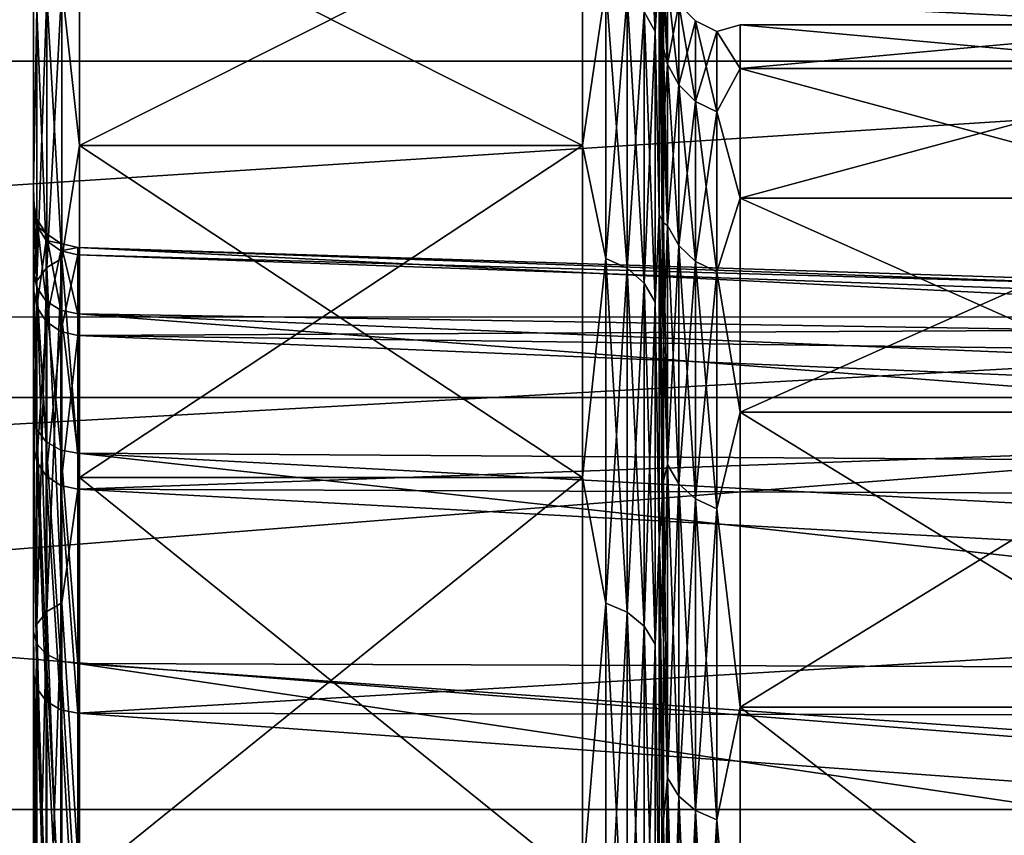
# Model space of a CAD drawing. Header units: metres. Extents: x 59 to 135, y -85 to 115.
# Tile 258 of 290: x 97.01 to 100.21, y 44.76 to 47.42. Entities that reach past the tile are written whole.
import ezdxf

# ---------------------------------------------------------------- set-up
doc = ezdxf.new("R2010")
doc.units = ezdxf.units.M
doc.layers.add('solid_20_404_502_XXX', color=7, linetype='CONTINUOUS')

msp = doc.modelspace()

# ---------------------------------------------------------------- linework, layer by layer
at = {"layer": 'solid_20_404_502_XXX'}
for points in [[(99.089287, 48.143616, -3.551863), (99.103401, 47.323841, -3.541225), (99.103401, 47.074772, -4.701509)], [(99.089287, 47.595066, -5.866377), (99.089287, 48.143616, -3.551863), (99.103401, 47.074772, -4.701509)], [(99.089287, 48.143616, -3.551863), (99.103401, 47.502399, -2.36802), (99.103401, 47.323841, -3.541225)], [(99.089287, 48.143616, 3.551863), (99.103401, 47.323841, 3.541225), (99.103401, 47.502399, 2.36802)], [(99.089287, 48.143616, 3.551863), (99.089287, 47.595066, 5.866377), (99.103401, 47.323841, 3.541225)], [(103.25, 48.117779, 6.022868), (103.25, 47.282539, 8.317675), (86.25, 48.117695, 6.023078)], [(103.25, 48.117779, -6.022868), (86.25, 48.117695, -6.023078), (86.25, 47.282669, -8.317341)], [(103.25, 47.282539, -8.317675), (103.25, 48.117779, -6.022868), (86.25, 47.282669, -8.317341)], [(103.25, 47.282539, 8.317675), (86.25, 47.282669, 8.317341), (86.25, 48.117695, 6.023078)], [(99.039986, 48.082657, -4.583735), (99.075989, 48.015823, -4.568481), (99.075989, 47.37846, -6.780816)], [(99.039986, 47.443165, -6.803458), (99.039986, 48.082657, -4.583735), (99.075989, 47.37846, -6.780816)], [(99.039986, 47.443165, 6.803458), (99.075989, 47.37846, 6.780816), (99.075989, 48.015823, 4.568481)], [(99.075989, 48.015823, 4.568481), (99.075989, 47.37846, 6.780816), (99.089287, 47.595066, 5.866377)], [(99.075989, 47.37846, -6.780816), (99.075989, 48.015823, -4.568481), (99.089287, 47.595066, -5.866377)], [(103.25, 47.918583, -11.5), (72.37986, 46.450497, -13.732411), (72.358109, 47.919746, -11.497985)], [(103.25, 47.918583, 11.5), (72.358109, 47.919556, 11.498317), (72.379868, 46.450268, 13.73272)], [(103.25, 47.918583, -11.5), (103.25, 46.448833, -13.734648), (72.37986, 46.450497, -13.732411)], [(103.25, 46.448833, 13.734648), (103.25, 47.918583, 11.5), (72.379868, 46.450268, 13.73272)], [(97.142601, 47.527607, 6.833005), (97.199997, 47.007072, 8.198852), (97.199997, 47.830383, 5.936827)], [(97.142601, 47.527607, -6.833005), (97.199997, 47.830383, -5.936827), (97.199997, 47.007072, -8.198852)], [(97.199997, 47.830383, -5.936827), (98.839325, 47.830383, -5.936827), (98.839325, 47.007072, -8.198852)], [(97.199997, 47.007072, -8.198852), (97.199997, 47.830383, -5.936827), (98.839325, 47.007072, -8.198852)], [(97.199997, 47.007072, 8.198852), (98.839325, 47.007072, 8.198852), (98.839325, 47.830383, 5.936827)], [(97.199997, 47.830383, 5.936827), (97.199997, 47.007072, 8.198852), (98.839325, 47.830383, 5.936827)], [(98.915527, 47.527157, -6.832848), (98.839325, 47.007072, -8.198852), (98.839325, 47.830383, -5.936827)], [(98.915527, 47.527157, 6.832848), (98.839325, 47.830383, 5.936827), (98.839325, 47.007072, 8.198852)], [(97.050003, 47.686184, 5.895466), (97.050003, 47.686184, -5.895466), (97.050003, 46.868267, -8.14188)], [(97.061371, 47.450882, -6.806158), (97.050003, 46.868267, -8.14188), (97.050003, 47.686184, -5.895466)], [(97.050003, 46.868267, 8.14188), (97.050003, 47.686184, 5.895466), (97.050003, 46.868267, -8.14188)], [(97.061371, 47.450882, 6.806158), (97.050003, 47.686184, 5.895466), (97.050003, 46.868267, 8.14188)], [(99.116707, 47.272129, -3.398196), (99.103401, 47.502399, -2.36802), (99.103401, 47.609795, -1.186174)], [(99.116707, 47.272129, -3.398196), (99.103401, 47.609795, -1.186174), (99.116707, 47.536324, -1.137861)], [(99.075989, 47.37846, 6.780816), (99.089287, 46.781525, 8.10156), (99.089287, 47.595066, 5.866377)], [(99.075989, 47.37846, -6.780816), (99.089287, 47.595066, -5.866377), (99.089287, 46.781525, -8.10156)], [(99.089287, 47.595066, -5.866377), (99.103401, 46.7561, -5.844637), (99.103401, 46.368988, -6.966439)], [(99.089287, 46.781525, -8.10156), (99.089287, 47.595066, -5.866377), (99.103401, 46.368988, -6.966439)], [(99.089287, 47.595066, -5.866377), (99.103401, 47.074772, -4.701509), (99.103401, 46.7561, -5.844637)], [(99.089287, 47.595066, 5.866377), (99.103401, 47.074772, 4.701509), (99.103401, 47.323841, 3.541225)], [(99.089287, 47.595066, 5.866377), (99.103401, 46.7561, 5.844637), (99.103401, 47.074772, 4.701509)], [(99.089287, 47.595066, 5.866377), (99.089287, 46.781525, 8.10156), (99.103401, 46.7561, 5.844637)], [(97.093895, 46.610435, 8.962313), (97.142601, 46.639767, 8.976439), (97.142601, 47.527607, 6.833005)], [(97.093895, 47.496876, 6.822252), (97.093895, 46.610435, 8.962313), (97.142601, 47.527607, 6.833005)], [(97.093895, 47.496876, -6.822252), (97.142601, 47.527607, -6.833005), (97.142601, 46.639767, -8.976439)], [(97.142601, 47.527607, 6.833005), (97.142601, 46.639767, 8.976439), (97.199997, 47.007072, 8.198852)], [(97.142601, 46.639767, -8.976439), (97.142601, 47.527607, -6.833005), (97.199997, 47.007072, -8.198852)], [(98.915527, 46.639336, -8.976232), (98.839325, 47.007072, -8.198852), (98.915527, 47.527157, -6.832848)], [(98.915527, 47.527157, 6.832848), (98.839325, 47.007072, 8.198852), (98.915527, 46.639336, 8.976232)], [(98.915527, 47.527157, 6.832848), (98.915527, 46.639336, 8.976232), (98.984734, 47.494366, 6.821374)], [(98.915527, 47.527157, -6.832848), (98.984734, 47.494366, -6.821374), (98.984734, 46.60804, -8.96116)], [(98.915527, 46.639336, -8.976232), (98.915527, 47.527157, -6.832848), (98.984734, 46.60804, -8.96116)], [(99.116707, 47.536324, 1.137861), (99.103401, 47.502399, 2.36802), (99.116707, 47.272129, 3.398196)], [(99.116707, 47.536324, 1.137861), (99.116707, 47.272129, 3.398196), (99.15271, 47.467888, 1.133875)], [(99.116707, 47.536324, -1.137861), (99.15271, 47.467888, -1.133875), (99.15271, 47.20462, -3.386292)], [(99.116707, 47.272129, -3.398196), (99.116707, 47.536324, -1.137861), (99.15271, 47.20462, -3.386292)], [(97.061371, 46.566528, 8.94117), (97.093895, 46.610435, 8.962313), (97.093895, 47.496876, 6.822252)], [(97.061371, 47.450882, 6.806158), (97.061371, 46.566528, 8.94117), (97.093895, 47.496876, 6.822252)], [(97.061371, 47.450882, -6.806158), (97.093895, 47.496876, -6.822252), (97.093895, 46.610435, -8.962313)], [(97.093895, 46.610435, -8.962313), (97.093895, 47.496876, -6.822252), (97.142601, 46.639767, -8.976439)], [(98.915527, 46.639336, 8.976232), (98.984734, 46.60804, 8.96116), (98.984734, 47.494366, 6.821374)], [(98.984734, 47.494366, 6.821374), (98.984734, 46.60804, 8.96116), (99.039986, 47.443165, 6.803458)], [(98.984734, 47.494366, -6.821374), (99.039986, 47.443165, -6.803458), (99.039986, 46.559166, -8.937623)], [(98.984734, 46.60804, -8.96116), (98.984734, 47.494366, -6.821374), (99.039986, 46.559166, -8.937623)], [(99.116707, 47.272129, -3.398196), (99.103401, 47.323841, -3.541225), (99.103401, 47.502399, -2.36802)], [(99.116707, 47.272129, 3.398196), (99.103401, 47.502399, 2.36802), (99.103401, 47.323841, 3.541225)], [(97.061371, 46.566528, -8.94117), (97.050003, 46.868267, -8.14188), (97.061371, 47.450882, -6.806158)], [(97.061371, 47.450882, 6.806158), (97.050003, 46.868267, 8.14188), (97.061371, 46.566528, 8.94117)], [(97.061371, 46.566528, -8.94117), (97.061371, 47.450882, -6.806158), (97.093895, 46.610435, -8.962313)], [(99.116707, 47.272129, 3.398196), (99.15271, 47.20462, 3.386292), (99.15271, 47.467888, 1.133875)], [(99.15271, 47.467888, 1.133875), (99.207962, 47.413734, 1.130721), (99.207962, 47.413734, -1.130721)], [(99.15271, 47.467888, 1.133875), (99.15271, 47.20462, 3.386292), (99.207962, 47.413734, 1.130721)], [(99.15271, 47.467888, -1.133875), (99.207962, 47.413734, -1.130721), (99.207962, 47.151196, -3.376873)], [(99.15271, 47.467888, -1.133875), (99.15271, 47.467888, 1.133875), (99.207962, 47.413734, -1.130721)], [(99.15271, 47.20462, -3.386292), (99.15271, 47.467888, -1.133875), (99.207962, 47.151196, -3.376873)], [(98.984734, 46.60804, 8.96116), (99.039986, 46.559166, 8.937623), (99.039986, 47.443165, 6.803458)], [(99.039986, 47.443165, 6.803458), (99.039986, 46.559166, 8.937623), (99.075989, 47.37846, 6.780816)], [(99.039986, 47.443165, -6.803458), (99.075989, 47.37846, -6.780816), (99.075989, 46.497402, -8.907879)], [(99.039986, 46.559166, -8.937623), (99.039986, 47.443165, -6.803458), (99.075989, 46.497402, -8.907879)], [(99.15271, 47.20462, 3.386292), (99.207962, 47.151196, 3.376873), (99.207962, 47.413734, 1.130721)], [(99.207962, 47.413734, 1.130721), (99.277161, 47.379055, 1.128701), (99.277161, 47.379055, -1.128701)], [(99.207962, 47.413734, 1.130721), (99.207962, 47.151196, 3.376873), (99.277161, 47.379055, 1.128701)], [(99.207962, 47.413734, -1.130721), (99.277161, 47.379055, -1.128701), (99.277161, 47.116985, -3.370841)], [(99.207962, 47.413734, -1.130721), (99.207962, 47.413734, 1.130721), (99.277161, 47.379055, -1.128701)], [(99.207962, 47.151196, -3.376873), (99.207962, 47.413734, -1.130721), (99.277161, 47.116985, -3.370841)], [(99.277161, 47.379055, 1.128701), (99.353363, 47.258553, 2.338412), (99.353363, 47.400002)], [(99.277161, 47.379055, -1.128701), (99.353363, 47.400002), (99.353363, 47.258553, -2.338412)], [(99.277161, 47.379055, -1.128701), (99.277161, 47.379055, 1.128701), (99.353363, 47.400002)], [(100.916634, 47.400002, 0), (99.353363, 47.400002), (99.353363, 47.258553, 2.338412)], [(100.916634, 47.258553, 2.338412), (100.916634, 47.400002, 0), (99.353363, 47.258553, 2.338412)], [(100.916634, 47.258553, -2.338412), (99.353363, 47.258553, -2.338412), (99.353363, 47.400002)], [(100.916634, 47.400002, 0), (100.916634, 47.258553, -2.338412), (99.353363, 47.400002)], [(99.039986, 46.559166, 8.937623), (99.075989, 46.497402, 8.907879), (99.075989, 47.37846, 6.780816)], [(99.075989, 47.37846, 6.780816), (99.075989, 46.497402, 8.907879), (99.089287, 46.781525, 8.10156)], [(99.075989, 46.497402, -8.907879), (99.075989, 47.37846, -6.780816), (99.089287, 46.781525, -8.10156)], [(99.207962, 47.151196, 3.376873), (99.277161, 47.116985, 3.370841), (99.277161, 47.379055, 1.128701)], [(99.277161, 47.379055, 1.128701), (99.277161, 47.116985, 3.370841), (99.353363, 47.258553, 2.338412)], [(99.277161, 47.116985, -3.370841), (99.277161, 47.379055, -1.128701), (99.353363, 47.258553, -2.338412)], [(99.116707, 46.747311, -5.612577), (99.103401, 47.074772, -4.701509), (99.103401, 47.323841, -3.541225)], [(99.116707, 46.747311, -5.612577), (99.103401, 47.323841, -3.541225), (99.116707, 47.272129, -3.398196)], [(99.116707, 47.272129, 3.398196), (99.103401, 47.323841, 3.541225), (99.103401, 47.074772, 4.701509)], [(103.25, 47.282539, 8.317675), (86.25, 46.186546, 10.499971), (86.25, 47.282669, 8.317341)], [(103.25, 47.282539, -8.317675), (86.25, 47.282669, -8.317341), (86.25, 46.186546, -10.499971)], [(103.25, 47.282539, 8.317675), (103.25, 46.186535, 10.5), (86.25, 46.186546, 10.499971)], [(103.25, 46.186535, -10.5), (103.25, 47.282539, -8.317675), (86.25, 46.186546, -10.499971)], [(99.116707, 47.272129, 3.398196), (99.103401, 47.074772, 4.701509), (99.116707, 46.747311, 5.612577)], [(99.116707, 47.272129, 3.398196), (99.116707, 46.747311, 5.612577), (99.15271, 47.20462, 3.386292)], [(99.116707, 47.272129, -3.398196), (99.15271, 47.20462, -3.386292), (99.15271, 46.681641, -5.592916)], [(99.116707, 46.747311, -5.612577), (99.116707, 47.272129, -3.398196), (99.15271, 46.681641, -5.592916)], [(99.277161, 47.116985, 3.370841), (99.353363, 46.836269, 4.642724), (99.353363, 47.258553, 2.338412)], [(99.277161, 47.116985, -3.370841), (99.353363, 47.258553, -2.338412), (99.353363, 46.836269, -4.642724)], [(100.916634, 47.258553, 2.338412), (99.353363, 47.258553, 2.338412), (99.353363, 46.836269, 4.642724)], [(100.916634, 46.836269, 4.642724), (100.916634, 47.258553, 2.338412), (99.353363, 46.836269, 4.642724)], [(100.916634, 46.836269, -4.642724), (99.353363, 46.836269, -4.642724), (99.353363, 47.258553, -2.338412)], [(100.916634, 47.258553, -2.338412), (100.916634, 46.836269, -4.642724), (99.353363, 47.258553, -2.338412)], [(99.116707, 46.747311, 5.612577), (99.15271, 46.681641, 5.592916), (99.15271, 47.20462, 3.386292)], [(99.15271, 47.20462, 3.386292), (99.15271, 46.681641, 5.592916), (99.207962, 47.151196, 3.376873)], [(99.15271, 47.20462, -3.386292), (99.207962, 47.151196, -3.376873), (99.207962, 46.629673, -5.577358)], [(99.15271, 46.681641, -5.592916), (99.15271, 47.20462, -3.386292), (99.207962, 46.629673, -5.577358)], [(99.15271, 46.681641, 5.592916), (99.207962, 46.629673, 5.577358), (99.207962, 47.151196, 3.376873)], [(99.207962, 47.151196, 3.376873), (99.207962, 46.629673, 5.577358), (99.277161, 47.116985, 3.370841)], [(99.207962, 47.151196, -3.376873), (99.277161, 47.116985, -3.370841), (99.277161, 46.596394, -5.567395)], [(99.207962, 46.629673, -5.577358), (99.207962, 47.151196, -3.376873), (99.277161, 46.596394, -5.567395)], [(99.207962, 46.629673, 5.577358), (99.277161, 46.596394, 5.567395), (99.277161, 47.116985, 3.370841)], [(99.277161, 47.116985, 3.370841), (99.277161, 46.596394, 5.567395), (99.353363, 46.836269, 4.642724)], [(99.277161, 46.596394, -5.567395), (99.277161, 47.116985, -3.370841), (99.353363, 46.836269, -4.642724)], [(99.116707, 46.747311, -5.612577), (99.103401, 46.7561, -5.844637), (99.103401, 47.074772, -4.701509)], [(99.116707, 46.747311, 5.612577), (99.103401, 47.074772, 4.701509), (99.103401, 46.7561, 5.844637)], [(97.142601, 46.639767, 8.976439), (97.199997, 45.926727, 10.35), (97.199997, 47.007072, 8.198852)], [(97.142601, 46.639767, -8.976439), (97.199997, 47.007072, -8.198852), (97.199997, 45.926727, -10.35)], [(97.199997, 47.007072, -8.198852), (98.839325, 47.007072, -8.198852), (98.839325, 45.926727, -10.35)], [(97.199997, 45.926727, -10.35), (97.199997, 47.007072, -8.198852), (98.839325, 45.926727, -10.35)], [(97.199997, 45.926727, 10.35), (98.839325, 45.926727, 10.35), (98.839325, 47.007072, 8.198852)], [(97.199997, 47.007072, 8.198852), (97.199997, 45.926727, 10.35), (98.839325, 47.007072, 8.198852)], [(98.915527, 46.639336, -8.976232), (98.839325, 45.926727, -10.35), (98.839325, 47.007072, -8.198852)], [(98.915527, 46.639336, 8.976232), (98.839325, 47.007072, 8.198852), (98.839325, 45.926727, 10.35)], [(97.050003, 46.803318, -1.250303), (97.050003, 46.868267, -8.14188), (97.050003, 45.795139, -10.277916)], [(97.061371, 46.566528, -8.94117), (97.050003, 45.795139, -10.277916), (97.050003, 46.868267, -8.14188)], [(97.050003, 46.823212, 0.902647), (97.050003, 46.868267, 8.14188), (97.050003, 46.868267, -8.14188)], [(97.050003, 46.803318, -1.250303), (97.050003, 46.823212, 0.902647), (97.050003, 46.868267, -8.14188)], [(97.050003, 46.12899, 5.144672), (97.050003, 45.795139, 10.277916), (97.050003, 46.868267, 8.14188)], [(97.061371, 46.566528, 8.94117), (97.050003, 46.868267, 8.14188), (97.050003, 45.795139, 10.277916)], [(97.050003, 46.597496, 3.043265), (97.050003, 46.12899, 5.144672), (97.050003, 46.868267, 8.14188)], [(97.050003, 46.823212, 0.902647), (97.050003, 46.597496, 3.043265), (97.050003, 46.868267, 8.14188)], [(97.060921, 46.545372, 3.01381), (97.050003, 46.597496, 3.043265), (97.050003, 46.823212, 0.902647)], [(97.060921, 46.767822, 0.884673), (97.050003, 46.823212, 0.902647), (97.050003, 46.803318, -1.250303)], [(97.060921, 46.767822, 0.884673), (97.060921, 46.545372, 3.01381), (97.050003, 46.823212, 0.902647)], [(99.277161, 46.596394, 5.567395), (99.353363, 46.139317, 6.879335), (99.353363, 46.836269, 4.642724)], [(99.277161, 46.596394, -5.567395), (99.353363, 46.836269, -4.642724), (99.353363, 46.139317, -6.879335)], [(100.916634, 46.836269, 4.642724), (99.353363, 46.836269, 4.642724), (99.353363, 46.139317, 6.879335)], [(100.916634, 46.139317, 6.879335), (100.916634, 46.836269, 4.642724), (99.353363, 46.139317, 6.879335)], [(100.916634, 46.139317, -6.879335), (99.353363, 46.139317, -6.879335), (99.353363, 46.836269, -4.642724)], [(100.916634, 46.836269, -4.642724), (100.916634, 46.139317, -6.879335), (99.353363, 46.836269, -4.642724)], [(97.050003, 46.538086, -3.386384), (97.050003, 46.803318, -1.250303), (97.050003, 45.795139, -10.277916)], [(97.060921, 46.746639, -1.255948), (97.050003, 46.803318, -1.250303), (97.050003, 46.538086, -3.386384)], [(97.060921, 46.746639, -1.255948), (97.060921, 46.767822, 0.884673), (97.050003, 46.803318, -1.250303)], [(99.075989, 46.497402, 8.907879), (99.089287, 45.713997, 10.227181), (99.089287, 46.781525, 8.10156)], [(99.075989, 46.497402, -8.907879), (99.089287, 46.781525, -8.10156), (99.089287, 45.713997, -10.227181)], [(99.089287, 46.781525, -8.10156), (99.103401, 45.914852, -8.062821), (99.103401, 45.395348, -9.129783)], [(99.089287, 45.713997, -10.227181), (99.089287, 46.781525, -8.10156), (99.103401, 45.395348, -9.129783)], [(99.089287, 46.781525, -8.10156), (99.103401, 46.368988, -6.966439), (99.103401, 45.914852, -8.062821)], [(99.089287, 46.781525, 8.10156), (99.103401, 46.368988, 6.966439), (99.103401, 46.7561, 5.844637)], [(99.089287, 46.781525, 8.10156), (99.103401, 45.914852, 8.062821), (99.103401, 46.368988, 6.966439)], [(99.089287, 46.781525, 8.10156), (99.089287, 45.713997, 10.227181), (99.103401, 45.914852, 8.062821)], [(97.060921, 46.48209, -3.380265), (97.060921, 46.746639, -1.255948), (97.050003, 46.538086, -3.386384)], [(97.09214, 46.500908, 2.987805), (97.060921, 46.545372, 3.01381), (97.060921, 46.767822, 0.884673)], [(97.09214, 46.720467, 0.868755), (97.060921, 46.767822, 0.884673), (97.060921, 46.746639, -1.255948)], [(97.09214, 46.500908, 2.987805), (97.060921, 46.767822, 0.884673), (97.09214, 46.720467, 0.868755)], [(97.09214, 46.698105, -1.26152), (97.060921, 46.746639, -1.255948), (97.060921, 46.48209, -3.380265)], [(97.09214, 46.720467, 0.868755), (97.060921, 46.746639, -1.255948), (97.09214, 46.698105, -1.26152)], [(99.116707, 45.968967, -7.751057), (99.103401, 46.368988, -6.966439), (99.103401, 46.7561, -5.844637)], [(99.116707, 45.968967, -7.751057), (99.103401, 46.7561, -5.844637), (99.116707, 46.747311, -5.612577)], [(99.116707, 46.747311, 5.612577), (99.103401, 46.7561, 5.844637), (99.103401, 46.368988, 6.966439)], [(99.116707, 46.747311, 5.612577), (99.103401, 46.368988, 6.966439), (99.116707, 45.968967, 7.751057)], [(99.116707, 46.747311, 5.612577), (99.116707, 45.968967, 7.751057), (99.15271, 46.681641, 5.592916)], [(99.116707, 46.747311, -5.612577), (99.15271, 46.681641, -5.592916), (99.15271, 45.906025, -7.723905)], [(99.116707, 45.968967, -7.751057), (99.116707, 46.747311, -5.612577), (99.15271, 45.906025, -7.723905)], [(97.09214, 46.720467, 0.868755), (97.139091, 46.688137, 0.856957), (97.139091, 46.470707, 2.96881)], [(97.09214, 46.720467, 0.868755), (97.09214, 46.698105, -1.26152), (97.139091, 46.688137, 0.856957)], [(97.09214, 46.500908, 2.987805), (97.09214, 46.720467, 0.868755), (97.139091, 46.470707, 2.96881)], [(97.09214, 46.698105, -1.26152), (97.060921, 46.48209, -3.380265), (97.09214, 46.434116, -3.375494)], [(97.09214, 46.698105, -1.26152), (97.139091, 46.664894, -1.265931), (97.139091, 46.688137, 0.856957)], [(97.09214, 46.698105, -1.26152), (97.09214, 46.434116, -3.375494), (97.139091, 46.664894, -1.265931)], [(97.139091, 46.688137, 0.856957), (97.194763, 46.675579, 0.850736), (97.194763, 46.45924, 2.959299)], [(97.139091, 46.470707, 2.96881), (97.139091, 46.688137, 0.856957), (97.194763, 46.45924, 2.959299)], [(97.139091, 46.688137, 0.856957), (97.139091, 46.664894, -1.265931), (97.194763, 46.675579, 0.850736)], [(99.116707, 45.968967, 7.751057), (99.15271, 45.906025, 7.723905), (99.15271, 46.681641, 5.592916)], [(99.15271, 46.681641, 5.592916), (99.15271, 45.906025, 7.723905), (99.207962, 46.629673, 5.577358)], [(99.15271, 46.681641, -5.592916), (99.207962, 46.629673, -5.577358), (99.207962, 45.856213, -7.702418)], [(99.15271, 45.906025, -7.723905), (99.15271, 46.681641, -5.592916), (99.207962, 45.856213, -7.702418)], [(97.09214, 46.434116, -3.375494), (97.139091, 46.401276, -3.372517), (97.139091, 46.664894, -1.265931)], [(97.139091, 46.664894, -1.265931), (97.194763, 46.65184, -1.268762), (97.194763, 46.675579, 0.850736)], [(97.139091, 46.664894, -1.265931), (97.139091, 46.401276, -3.372517), (97.194763, 46.65184, -1.268762)], [(97.139091, 46.401276, -3.372517), (97.194763, 46.388336, -3.371951), (97.194763, 46.65184, -1.268762)], [(97.194763, 46.675579, 0.850736), (103.603325, 46.469978, -0.208342), (103.603325, 46.447788, 0.92874)], [(97.194763, 46.65184, -1.268762), (103.603325, 46.469978, -0.208342), (97.194763, 46.675579, 0.850736)], [(97.194763, 46.675579, 0.850736), (103.603325, 46.447788, 0.92874), (103.603325, 46.355663, 2.062301)], [(97.194763, 46.675579, 0.850736), (103.603325, 46.355663, 2.062301), (97.194763, 46.45924, 2.959299)], [(97.194763, 46.65184, -1.268762), (103.603325, 46.422146, -1.344634), (103.603325, 46.469978, -0.208342)], [(97.194763, 46.388336, -3.371951), (103.603325, 46.422146, -1.344634), (97.194763, 46.65184, -1.268762)], [(97.093895, 45.489956, 10.989668), (97.142601, 45.517525, 11.006989), (97.142601, 46.639767, 8.976439)], [(97.093895, 46.610435, 8.962313), (97.093895, 45.489956, 10.989668), (97.142601, 46.639767, 8.976439)], [(97.093895, 46.610435, -8.962313), (97.142601, 46.639767, -8.976439), (97.142601, 45.517525, -11.006989)], [(97.142601, 46.639767, 8.976439), (97.142601, 45.517525, 11.006989), (97.199997, 45.926727, 10.35)], [(97.142601, 45.517525, -11.006989), (97.142601, 46.639767, -8.976439), (97.199997, 45.926727, -10.35)], [(98.915527, 45.517117, -11.006735), (98.839325, 45.926727, -10.35), (98.915527, 46.639336, -8.976232)], [(98.915527, 46.639336, 8.976232), (98.839325, 45.926727, 10.35), (98.915527, 45.517117, 11.006735)], [(98.915527, 46.639336, 8.976232), (98.915527, 45.517117, 11.006735), (98.984734, 46.60804, 8.96116)], [(98.915527, 46.639336, -8.976232), (98.984734, 46.60804, -8.96116), (98.984734, 45.487705, -10.988253)], [(98.915527, 45.517117, -11.006735), (98.915527, 46.639336, -8.976232), (98.984734, 45.487705, -10.988253)], [(99.15271, 45.906025, 7.723905), (99.207962, 45.856213, 7.702418), (99.207962, 46.629673, 5.577358)], [(99.207962, 46.629673, 5.577358), (99.207962, 45.856213, 7.702418), (99.277161, 46.596394, 5.567395)], [(99.207962, 46.629673, -5.577358), (99.277161, 46.596394, -5.567395), (99.277161, 45.824318, -7.68866)], [(99.207962, 45.856213, -7.702418), (99.207962, 46.629673, -5.577358), (99.277161, 45.824318, -7.68866)], [(97.060921, 46.082169, 5.103822), (97.050003, 46.12899, 5.144672), (97.050003, 46.597496, 3.043265)], [(97.060921, 46.545372, 3.01381), (97.060921, 46.082169, 5.103822), (97.050003, 46.597496, 3.043265)], [(97.061371, 45.448692, 10.963741), (97.093895, 45.489956, 10.989668), (97.093895, 46.610435, 8.962313)], [(97.061371, 46.566528, 8.94117), (97.061371, 45.448692, 10.963741), (97.093895, 46.610435, 8.962313)], [(97.061371, 46.566528, -8.94117), (97.093895, 46.610435, -8.962313), (97.093895, 45.489956, -10.989668)], [(97.093895, 45.489956, -10.989668), (97.093895, 46.610435, -8.962313), (97.142601, 45.517525, -11.006989)], [(98.915527, 45.517117, 11.006735), (98.984734, 45.487705, 10.988253), (98.984734, 46.60804, 8.96116)], [(98.984734, 46.60804, 8.96116), (98.984734, 45.487705, 10.988253), (99.039986, 46.559166, 8.937623)], [(98.984734, 46.60804, -8.96116), (99.039986, 46.559166, -8.937623), (99.039986, 45.441772, -10.959392)], [(98.984734, 45.487705, -10.988253), (98.984734, 46.60804, -8.96116), (99.039986, 45.441772, -10.959392)], [(99.207962, 45.856213, 7.702418), (99.277161, 45.824318, 7.68866), (99.277161, 46.596394, 5.567395)], [(99.277161, 46.596394, 5.567395), (99.277161, 45.824318, 7.68866), (99.353363, 46.139317, 6.879335)], [(99.277161, 45.824318, -7.68866), (99.277161, 46.596394, -5.567395), (99.353363, 46.139317, -6.879335)], [(97.061371, 45.448692, -10.963741), (97.050003, 45.795139, -10.277916), (97.061371, 46.566528, -8.94117)], [(97.061371, 46.566528, 8.94117), (97.050003, 45.795139, 10.277916), (97.061371, 45.448692, 10.963741)], [(97.061371, 45.448692, -10.963741), (97.061371, 46.566528, -8.94117), (97.093895, 45.489956, -10.989668)], [(98.984734, 45.487705, 10.988253), (99.039986, 45.441772, 10.959392), (99.039986, 46.559166, 8.937623)], [(99.039986, 46.559166, 8.937623), (99.039986, 45.441772, 10.959392), (99.075989, 46.497402, 8.907879)], [(99.039986, 46.559166, -8.937623), (99.075989, 46.497402, -8.907879), (99.075989, 45.383728, -10.92292)], [(99.039986, 45.441772, -10.959392), (99.039986, 46.559166, -8.937623), (99.075989, 45.383728, -10.92292)], [(97.050003, 46.030834, -5.478775), (97.050003, 46.538086, -3.386384), (97.050003, 45.795139, -10.277916)], [(97.060921, 46.48209, -3.380265), (97.050003, 46.538086, -3.386384), (97.050003, 46.030834, -5.478775)], [(97.09214, 46.042271, 5.068244), (97.060921, 46.082169, 5.103822), (97.060921, 46.545372, 3.01381)], [(97.09214, 46.042271, 5.068244), (97.060921, 46.545372, 3.01381), (97.09214, 46.500908, 2.987805)], [(97.09214, 46.500908, 2.987805), (97.139091, 46.470707, 2.96881), (97.139091, 46.015404, 5.042429)], [(97.09214, 46.042271, 5.068244), (97.09214, 46.500908, 2.987805), (97.139091, 46.015404, 5.042429)], [(99.039986, 45.441772, 10.959392), (99.075989, 45.383728, 10.92292), (99.075989, 46.497402, 8.907879)], [(99.075989, 46.497402, 8.907879), (99.075989, 45.383728, 10.92292), (99.089287, 45.713997, 10.227181)], [(99.075989, 45.383728, -10.92292), (99.075989, 46.497402, -8.907879), (99.089287, 45.713997, -10.227181)], [(97.060921, 45.977612, -5.460701), (97.060921, 46.48209, -3.380265), (97.050003, 46.030834, -5.478775)], [(97.09214, 46.434116, -3.375494), (97.060921, 46.48209, -3.380265), (97.060921, 45.977612, -5.460701)], [(97.139091, 46.470707, 2.96881), (97.194763, 46.45924, 2.959299), (97.194763, 46.005608, 5.029819)], [(97.139091, 46.015404, 5.042429), (97.139091, 46.470707, 2.96881), (97.194763, 46.005608, 5.029819)], [(97.194763, 46.45924, 2.959299), (103.603325, 46.355663, 2.062301), (103.603325, 46.193951, 3.188044)], [(97.194763, 46.45924, 2.959299), (103.603325, 46.193951, 3.188044), (103.603325, 45.963264, 4.301701)], [(97.194763, 46.45924, 2.959299), (103.603325, 45.963264, 4.301701), (97.194763, 46.005608, 5.029819)], [(103.25, 46.448833, -13.734648), (72.405296, 44.732399, -15.780583), (72.37986, 46.450497, -13.732411)], [(103.25, 46.448833, 13.734648), (72.379868, 46.450268, 13.73272), (72.405296, 44.732136, 15.780864)], [(103.25, 46.448833, -13.734648), (103.25, 44.729595, -15.783558), (72.405296, 44.732399, -15.780583)], [(103.25, 44.729595, 15.783558), (103.25, 46.448833, 13.734648), (72.405296, 44.732136, 15.780864)], [(97.09214, 46.434116, -3.375494), (97.060921, 45.977612, -5.460701), (97.09214, 45.931908, -5.445848)], [(97.09214, 46.434116, -3.375494), (97.09214, 45.931908, -5.445848), (97.139091, 46.401276, -3.372517)], [(97.194763, 46.388336, -3.371951), (103.603325, 46.304474, -2.475828), (103.603325, 46.422146, -1.344634)], [(97.09214, 45.931908, -5.445848), (97.139091, 45.900681, -5.43567), (97.139091, 46.401276, -3.372517)], [(97.139091, 46.401276, -3.372517), (97.139091, 45.900681, -5.43567), (97.194763, 46.388336, -3.371951)], [(97.139091, 45.900681, -5.43567), (97.194763, 45.888447, -5.431793), (97.194763, 46.388336, -3.371951)], [(97.194763, 46.388336, -3.371951), (103.603325, 46.117409, -3.597637), (103.603325, 46.304474, -2.475828)], [(97.194763, 45.888447, -5.431793), (103.603325, 46.117409, -3.597637), (97.194763, 46.388336, -3.371951)], [(99.116707, 45.968967, -7.751057), (99.103401, 45.914852, -8.062821), (99.103401, 46.368988, -6.966439)], [(99.116707, 45.968967, 7.751057), (99.103401, 46.368988, 6.966439), (99.103401, 45.914852, 8.062821)], [(103.25, 44.844585, 12.540331), (86.25, 44.844551, 12.540382), (86.25, 46.186546, 10.499971)], [(103.25, 46.186535, 10.5), (103.25, 44.844585, 12.540331), (86.25, 46.186546, 10.499971)], [(103.25, 46.186535, -10.5), (86.25, 46.186546, -10.499971), (86.25, 44.844551, -12.540382)], [(103.25, 44.844585, -12.540331), (103.25, 46.186535, -10.5), (86.25, 44.844551, -12.540382)], [(99.277161, 45.824318, 7.68866), (99.353363, 45.177845, 9.01563), (99.353363, 46.139317, 6.879335)], [(99.277161, 45.824318, -7.68866), (99.353363, 46.139317, -6.879335), (99.353363, 45.177845, -9.01563)], [(100.916634, 46.139317, 6.879335), (99.353363, 46.139317, 6.879335), (99.353363, 45.177845, 9.01563)], [(100.916634, 45.177845, 9.01563), (100.916634, 46.139317, 6.879335), (99.353363, 45.177845, 9.01563)], [(100.916634, 45.177845, -9.01563), (99.353363, 45.177845, -9.01563), (99.353363, 46.139317, -6.879335)], [(100.916634, 46.139317, -6.879335), (100.916634, 45.177845, -9.01563), (99.353363, 46.139317, -6.879335)], [(97.050003, 46.12899, 5.144672), (97.050003, 45.424026, 7.178564), (97.050003, 45.795139, 10.277916)], [(97.060921, 45.384232, 7.127578), (97.050003, 45.424026, 7.178564), (97.050003, 46.12899, 5.144672)], [(97.060921, 46.082169, 5.103822), (97.060921, 45.384232, 7.127578), (97.050003, 46.12899, 5.144672)], [(97.194763, 45.888447, -5.431793), (103.603325, 45.86166, -4.705807), (103.603325, 46.117409, -3.597637)], [(97.09214, 45.350475, 7.083187), (97.060921, 45.384232, 7.127578), (97.060921, 46.082169, 5.103822)], [(97.09214, 45.350475, 7.083187), (97.060921, 46.082169, 5.103822), (97.09214, 46.042271, 5.068244)], [(97.09214, 46.042271, 5.068244), (97.139091, 46.015404, 5.042429), (97.139091, 45.328091, 7.05111)], [(97.09214, 45.350475, 7.083187), (97.09214, 46.042271, 5.068244), (97.139091, 45.328091, 7.05111)], [(97.050003, 45.288406, -7.499293), (97.050003, 46.030834, -5.478775), (97.050003, 45.795139, -10.277916)], [(97.060921, 45.239758, -7.470247), (97.050003, 46.030834, -5.478775), (97.050003, 45.288406, -7.499293)], [(97.060921, 45.239758, -7.470247), (97.060921, 45.977612, -5.460701), (97.050003, 46.030834, -5.478775)], [(97.139091, 46.015404, 5.042429), (97.194763, 46.005608, 5.029819), (97.194763, 45.320511, 7.035682)], [(97.139091, 45.328091, 7.05111), (97.139091, 46.015404, 5.042429), (97.194763, 45.320511, 7.035682)], [(97.194763, 46.005608, 5.029819), (103.603325, 45.963264, 4.301701), (103.603325, 45.664478, 5.39905)], [(97.194763, 46.005608, 5.029819), (103.603325, 45.664478, 5.39905), (103.603325, 45.298721, 6.47593)], [(97.194763, 46.005608, 5.029819), (103.603325, 45.298721, 6.47593), (97.194763, 45.320511, 7.035682)], [(97.09214, 45.197971, -7.445826), (97.060921, 45.977612, -5.460701), (97.060921, 45.239758, -7.470247)], [(97.09214, 45.931908, -5.445848), (97.060921, 45.977612, -5.460701), (97.09214, 45.197971, -7.445826)], [(99.116707, 44.947628, -9.784717), (99.103401, 45.914852, -8.062821), (99.116707, 45.968967, -7.751057)], [(99.116707, 45.968967, 7.751057), (99.103401, 45.914852, 8.062821), (99.103401, 45.395348, 9.129783)], [(99.116707, 45.968967, 7.751057), (99.103401, 45.395348, 9.129783), (99.116707, 44.947628, 9.784717)], [(99.116707, 45.968967, 7.751057), (99.116707, 44.947628, 9.784717), (99.15271, 45.906025, 7.723905)], [(99.116707, 45.968967, -7.751057), (99.15271, 45.906025, -7.723905), (99.15271, 44.88826, -9.750441)], [(99.116707, 44.947628, -9.784717), (99.116707, 45.968967, -7.751057), (99.15271, 44.88826, -9.750441)], [(97.09214, 45.931908, -5.445848), (97.139091, 45.169552, -7.428821), (97.139091, 45.900681, -5.43567)], [(97.09214, 45.931908, -5.445848), (97.09214, 45.197971, -7.445826), (97.139091, 45.169552, -7.428821)], [(97.142601, 45.517525, 11.006989), (97.199997, 44.603951, 12.361183), (97.199997, 45.926727, 10.35)], [(97.142601, 45.517525, -11.006989), (97.199997, 45.926727, -10.35), (97.199997, 44.603951, -12.361183)], [(97.199997, 45.926727, -10.35), (98.839325, 45.926727, -10.35), (98.839325, 44.603951, -12.361183)], [(97.199997, 44.603951, -12.361183), (97.199997, 45.926727, -10.35), (98.839325, 44.603951, -12.361183)], [(97.199997, 44.603951, 12.361183), (98.839325, 44.603951, 12.361183), (98.839325, 45.926727, 10.35)], [(97.199997, 45.926727, 10.35), (97.199997, 44.603951, 12.361183), (98.839325, 45.926727, 10.35)], [(98.915527, 45.517117, -11.006735), (98.839325, 44.603951, -12.361183), (98.839325, 45.926727, -10.35)], [(98.915527, 45.517117, 11.006735), (98.839325, 45.926727, 10.35), (98.839325, 44.603951, 12.361183)], [(99.089287, 45.713997, 10.227181), (99.103401, 45.395348, 9.129783), (99.103401, 45.914852, 8.062821)], [(99.116707, 44.947628, -9.784717), (99.103401, 45.395348, -9.129783), (99.103401, 45.914852, -8.062821)], [(97.139091, 45.900681, -5.43567), (97.194763, 45.158604, -7.42181), (97.194763, 45.888447, -5.431793)], [(97.139091, 45.900681, -5.43567), (97.139091, 45.169552, -7.428821), (97.194763, 45.158604, -7.42181)], [(97.194763, 45.888447, -5.431793), (103.603325, 45.538197, -5.796136), (103.603325, 45.86166, -4.705807)], [(97.194763, 45.158604, -7.42181), (103.603325, 45.538197, -5.796136), (97.194763, 45.888447, -5.431793)], [(99.116707, 44.947628, 9.784717), (99.15271, 44.88826, 9.750441), (99.15271, 45.906025, 7.723905)], [(99.15271, 45.906025, 7.723905), (99.15271, 44.88826, 9.750441), (99.207962, 45.856213, 7.702418)], [(99.15271, 45.906025, -7.723905), (99.207962, 45.856213, -7.702418), (99.207962, 44.841278, -9.723317)], [(99.15271, 44.88826, -9.750441), (99.15271, 45.906025, -7.723905), (99.207962, 44.841278, -9.723317)], [(99.15271, 44.88826, 9.750441), (99.207962, 44.841278, 9.723317), (99.207962, 45.856213, 7.702418)], [(99.207962, 45.856213, 7.702418), (99.207962, 44.841278, 9.723317), (99.277161, 45.824318, 7.68866)], [(99.207962, 45.856213, -7.702418), (99.277161, 45.824318, -7.68866), (99.277161, 44.811195, -9.705948)], [(99.207962, 44.841278, -9.723317), (99.207962, 45.856213, -7.702418), (99.277161, 44.811195, -9.705948)], [(99.207962, 44.841278, 9.723317), (99.277161, 44.811195, 9.705948), (99.277161, 45.824318, 7.68866)], [(99.277161, 45.824318, 7.68866), (99.277161, 44.811195, 9.705948), (99.353363, 45.177845, 9.01563)], [(99.277161, 44.811195, -9.705948), (99.277161, 45.824318, -7.68866), (99.353363, 45.177845, -9.01563)], [(97.050003, 45.288406, -7.499293), (97.050003, 45.795139, -10.277916), (97.050003, 44.48119, -12.274857)], [(97.061371, 45.448692, -10.963741), (97.050003, 44.48119, -12.274857), (97.050003, 45.795139, -10.277916)], [(97.050003, 44.491493, 9.119098), (97.050003, 44.48119, 12.274857), (97.050003, 45.795139, 10.277916)], [(97.061371, 45.448692, 10.963741), (97.050003, 45.795139, 10.277916), (97.050003, 44.48119, 12.274857)], [(97.050003, 45.424026, 7.178564), (97.050003, 44.491493, 9.119098), (97.050003, 45.795139, 10.277916)], [(99.075989, 45.383728, 10.92292), (99.089287, 44.406918, 12.214499), (99.089287, 45.713997, 10.227181)], [(99.075989, 45.383728, -10.92292), (99.089287, 45.713997, -10.227181), (99.089287, 44.406918, -12.214499)], [(99.089287, 45.713997, -10.227181), (99.103401, 44.812366, -10.163431), (99.103401, 44.168041, -11.159994)], [(99.089287, 44.406918, -12.214499), (99.089287, 45.713997, -10.227181), (99.103401, 44.168041, -11.159994)], [(99.089287, 45.713997, -10.227181), (99.103401, 45.395348, -9.129783), (99.103401, 44.812366, -10.163431)], [(99.089287, 45.713997, 10.227181), (99.103401, 44.812366, 10.163431), (99.103401, 45.395348, 9.129783)], [(99.089287, 45.713997, 10.227181), (99.089287, 44.406918, 12.214499), (99.103401, 44.812366, 10.163431)], [(97.194763, 45.158604, -7.42181), (103.603325, 45.148243, -6.864492), (103.603325, 45.538197, -5.796136)], [(97.093895, 44.149529, 12.87882), (97.142601, 44.174984, 12.899119), (97.142601, 45.517525, 11.006989)], [(97.093895, 45.489956, 10.989668), (97.093895, 44.149529, 12.87882), (97.142601, 45.517525, 11.006989)], [(97.093895, 45.489956, -10.989668), (97.142601, 45.517525, -11.006989), (97.142601, 44.174984, -12.899119)], [(97.142601, 45.517525, 11.006989), (97.142601, 44.174984, 12.899119), (97.199997, 44.603951, 12.361183)], [(97.142601, 44.174984, -12.899119), (97.142601, 45.517525, -11.006989), (97.199997, 44.603951, -12.361183)], [(98.915527, 44.17461, -12.898822), (98.839325, 44.603951, -12.361183), (98.915527, 45.517117, -11.006735)], [(98.915527, 45.517117, 11.006735), (98.839325, 44.603951, 12.361183), (98.915527, 44.17461, 12.898822)], [(98.915527, 45.517117, 11.006735), (98.915527, 44.17461, 12.898822), (98.984734, 45.487705, 10.988253)], [(98.915527, 45.517117, -11.006735), (98.984734, 45.487705, -10.988253), (98.984734, 44.147453, -12.877163)], [(98.915527, 44.17461, -12.898822), (98.915527, 45.517117, -11.006735), (98.984734, 44.147453, -12.877163)], [(97.061371, 44.111431, 12.848437), (97.093895, 44.149529, 12.87882), (97.093895, 45.489956, 10.989668)], [(97.061371, 45.448692, 10.963741), (97.061371, 44.111431, 12.848437), (97.093895, 45.489956, 10.989668)], [(97.061371, 45.448692, -10.963741), (97.093895, 45.489956, -10.989668), (97.093895, 44.149529, -12.87882)], [(97.093895, 44.149529, -12.87882), (97.093895, 45.489956, -10.989668), (97.142601, 44.174984, -12.899119)], [(98.915527, 44.17461, 12.898822), (98.984734, 44.147453, 12.877163), (98.984734, 45.487705, 10.988253)], [(98.984734, 45.487705, 10.988253), (98.984734, 44.147453, 12.877163), (99.039986, 45.441772, 10.959392)], [(98.984734, 45.487705, -10.988253), (99.039986, 45.441772, -10.959392), (99.039986, 44.105038, -12.84334)], [(98.984734, 44.147453, -12.877163), (98.984734, 45.487705, -10.988253), (99.039986, 44.105038, -12.84334)], [(97.061371, 44.111431, -12.848437), (97.050003, 44.48119, -12.274857), (97.061371, 45.448692, -10.963741)], [(97.061371, 45.448692, 10.963741), (97.050003, 44.48119, 12.274857), (97.061371, 44.111431, 12.848437)], [(97.061371, 44.111431, -12.848437), (97.061371, 45.448692, -10.963741), (97.093895, 44.149529, -12.87882)], [(98.984734, 44.147453, 12.877163), (99.039986, 44.105038, 12.84334), (99.039986, 45.441772, 10.959392)], [(99.039986, 45.441772, 10.959392), (99.039986, 44.105038, 12.84334), (99.075989, 45.383728, 10.92292)], [(99.039986, 45.441772, -10.959392), (99.075989, 45.383728, -10.92292), (99.075989, 44.051445, -12.800599)], [(99.039986, 44.105038, -12.84334), (99.039986, 45.441772, -10.959392), (99.075989, 44.051445, -12.800599)], [(97.060921, 44.460617, 9.058806), (97.050003, 44.491493, 9.119098), (97.050003, 45.424026, 7.178564)], [(97.060921, 45.384232, 7.127578), (97.060921, 44.460617, 9.058806), (97.050003, 45.424026, 7.178564)], [(97.09214, 44.434471, 9.006598), (97.060921, 44.460617, 9.058806), (97.060921, 45.384232, 7.127578)], [(97.09214, 44.434471, 9.006598), (97.060921, 45.384232, 7.127578), (97.09214, 45.350475, 7.083187)], [(99.039986, 44.105038, 12.84334), (99.075989, 44.051445, 12.800599), (99.075989, 45.383728, 10.92292)], [(99.075989, 45.383728, 10.92292), (99.075989, 44.051445, 12.800599), (99.089287, 44.406918, 12.214499)], [(99.075989, 44.051445, -12.800599), (99.075989, 45.383728, -10.92292), (99.089287, 44.406918, -12.214499)], [(99.116707, 44.947628, -9.784717), (99.103401, 44.812366, -10.163431), (99.103401, 45.395348, -9.129783)], [(99.116707, 44.947628, 9.784717), (99.103401, 45.395348, 9.129783), (99.103401, 44.812366, 10.163431)], [(97.09214, 45.350475, 7.083187), (97.139091, 45.328091, 7.05111), (97.139091, 44.417618, 8.968984)], [(97.09214, 44.434471, 9.006598), (97.09214, 45.350475, 7.083187), (97.139091, 44.417618, 8.968984)], [(97.139091, 45.328091, 7.05111), (97.194763, 45.320511, 7.035682), (97.194763, 44.412762, 8.9511)], [(97.139091, 44.417618, 8.968984), (97.139091, 45.328091, 7.05111), (97.194763, 44.412762, 8.9511)], [(97.194763, 45.320511, 7.035682), (103.603325, 45.298721, 6.47593), (103.603325, 44.86739, 7.528259)], [(97.194763, 45.320511, 7.035682), (103.603325, 44.86739, 7.528259), (103.603325, 44.372108, 8.552048)], [(97.194763, 45.320511, 7.035682), (103.603325, 44.372108, 8.552048), (97.194763, 44.412762, 8.9511)], [(97.050003, 44.320179, -9.422263), (97.050003, 45.288406, -7.499293), (97.050003, 44.48119, -12.274857)], [(97.060921, 44.278103, -9.382817), (97.050003, 45.288406, -7.499293), (97.050003, 44.320179, -9.422263)], [(97.060921, 44.278103, -9.382817), (97.060921, 45.239758, -7.470247), (97.050003, 45.288406, -7.499293)], [(97.09214, 44.241795, -9.349585), (97.060921, 45.239758, -7.470247), (97.060921, 44.278103, -9.382817)], [(97.09214, 45.197971, -7.445826), (97.060921, 45.239758, -7.470247), (97.09214, 44.241795, -9.349585)], [(97.09214, 45.197971, -7.445826), (97.139091, 44.217304, -9.3263), (97.139091, 45.169552, -7.428821)], [(97.09214, 45.197971, -7.445826), (97.09214, 44.241795, -9.349585), (97.139091, 44.217304, -9.3263)], [(99.277161, 44.811195, 9.705948), (99.353363, 43.965885, 11.020456), (99.353363, 45.177845, 9.01563)], [(99.277161, 44.811195, -9.705948), (99.353363, 45.177845, -9.01563), (99.353363, 43.965885, -11.020456)], [(100.916634, 45.177845, 9.01563), (99.353363, 45.177845, 9.01563), (99.353363, 43.965885, 11.020456)], [(100.916634, 43.965885, 11.020456), (100.916634, 45.177845, 9.01563), (99.353363, 43.965885, 11.020456)], [(100.916634, 43.965885, -11.020456), (99.353363, 43.965885, -11.020456), (99.353363, 45.177845, -9.01563)], [(100.916634, 45.177845, -9.01563), (100.916634, 43.965885, -11.020456), (99.353363, 45.177845, -9.01563)], [(97.139091, 45.169552, -7.428821), (97.194763, 44.208187, -9.316419), (97.194763, 45.158604, -7.42181)], [(97.139091, 45.169552, -7.428821), (97.139091, 44.217304, -9.3263), (97.194763, 44.208187, -9.316419)], [(97.194763, 45.158604, -7.42181), (103.603325, 44.693279, -7.906825), (103.603325, 45.148243, -6.864492)], [(97.194763, 44.208187, -9.316419), (103.603325, 44.693279, -7.906825), (97.194763, 45.158604, -7.42181)], [(99.116707, 43.697098, -11.686055), (99.103401, 44.812366, -10.163431), (99.116707, 44.947628, -9.784717)], [(99.116707, 44.947628, 9.784717), (99.103401, 44.812366, 10.163431), (99.103401, 44.168041, 11.159994)], [(99.116707, 44.947628, 9.784717), (99.103401, 44.168041, 11.159994), (99.116707, 43.697098, 11.686055)], [(99.116707, 44.947628, 9.784717), (99.116707, 43.697098, 11.686055), (99.15271, 44.88826, 9.750441)], [(99.116707, 44.947628, -9.784717), (99.15271, 44.88826, -9.750441), (99.15271, 43.642109, -11.645119)], [(99.116707, 43.697098, -11.686055), (99.116707, 44.947628, -9.784717), (99.15271, 43.642109, -11.645119)], [(99.116707, 43.697098, 11.686055), (99.15271, 43.642109, 11.645119), (99.15271, 44.88826, 9.750441)], [(99.15271, 44.88826, 9.750441), (99.15271, 43.642109, 11.645119), (99.207962, 44.841278, 9.723317)], [(99.15271, 44.88826, -9.750441), (99.207962, 44.841278, -9.723317), (99.207962, 43.598595, -11.612725)], [(99.15271, 43.642109, -11.645119), (99.15271, 44.88826, -9.750441), (99.207962, 43.598595, -11.612725)], [(103.25, 44.844585, 12.540331), (103.25, 43.274845, 14.411075), (86.25, 44.844551, 12.540382)], [(103.25, 43.274845, -14.411075), (103.25, 44.844585, -12.540331), (86.25, 44.844551, -12.540382)], [(103.25, 43.274845, 14.411075), (86.25, 43.274685, 14.411202), (86.25, 44.844551, 12.540382)], [(103.25, 43.274845, -14.411075), (86.25, 44.844551, -12.540382), (86.25, 43.274685, -14.411202)], [(99.15271, 43.642109, 11.645119), (99.207962, 43.598595, 11.612725), (99.207962, 44.841278, 9.723317)], [(99.207962, 44.841278, 9.723317), (99.207962, 43.598595, 11.612725), (99.277161, 44.811195, 9.705948)], [(99.207962, 44.841278, -9.723317), (99.277161, 44.811195, -9.705948), (99.277161, 43.570732, -11.591981)], [(99.207962, 43.598595, -11.612725), (99.207962, 44.841278, -9.723317), (99.277161, 43.570732, -11.591981)], [(99.089287, 44.406918, 12.214499), (99.103401, 44.168041, 11.159994), (99.103401, 44.812366, 10.163431)], [(99.116707, 43.697098, -11.686055), (99.103401, 44.168041, -11.159994), (99.103401, 44.812366, -10.163431)], [(99.207962, 43.598595, 11.612725), (99.277161, 43.570732, 11.591981), (99.277161, 44.811195, 9.705948)], [(99.277161, 44.811195, 9.705948), (99.277161, 43.570732, 11.591981), (99.353363, 43.965885, 11.020456)], [(99.277161, 43.570732, -11.591981), (99.277161, 44.811195, -9.705948), (99.353363, 43.965885, -11.020456)]]:
    msp.add_3dface(points, dxfattribs=at)

doc.saveas('drawing.dxf')
